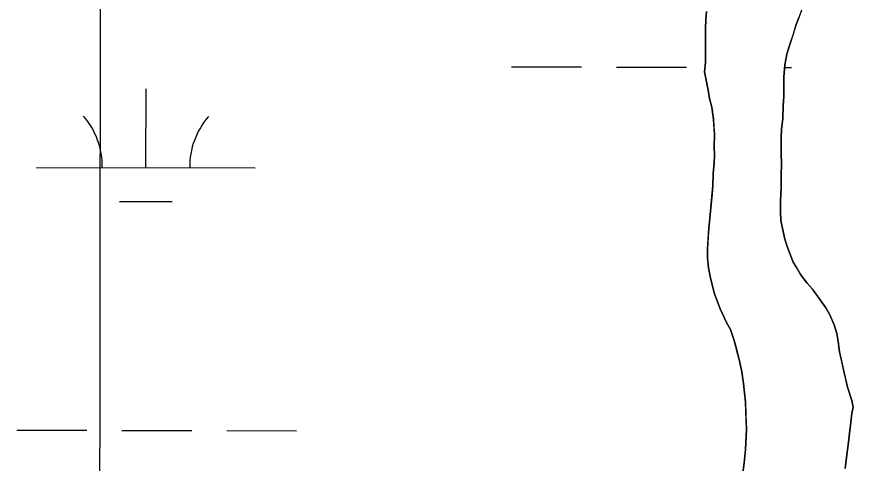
# Model space of a CAD drawing. Extents: x 3219052 to 3256913, y 800770 to 826146.
# Drawn here: x 3228444 to 3228826.6, y 823392.1 to 823596.2 of the extents above; entities that cross this region are included whole.
import ezdxf

# ---------------------------------------------------------------- set-up
doc = ezdxf.new("R2010")
doc.units = 0
for name, color, linetype in [('V-GRID-MAJR', 7, 'Continuous'), ('V-SITE-VEGE', 7, 'Continuous'), ('V-TOPO-SHOR', 7, 'Continuous'), ('V-WETL-SWMP', 7, 'Continuous')]:
    doc.layers.add(name, color=color, linetype=linetype)

msp = doc.modelspace()

# ---------------------------------------------------------------- linework, layer by layer
at = {"layer": 'V-GRID-MAJR'}
msp.add_spline([(3228457.14, 806177.393), (3228465.955, 812237.661), (3228474.772, 818299.872), (3228483.589, 824362.121), (3228483.592, 824364.024)], degree=3, dxfattribs=at)
at = {"layer": 'V-SITE-VEGE'}
for p, q in [((3228759.127, 823595.022), (3228759.512, 823598.601)), ((3228758.9450000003, 823590.444), (3228759.127, 823595.022)), ((3228801.8850000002, 823596.162), (3228800.507, 823592.576)), ((3228758.9960000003, 823575.3279999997), (3228758.9450000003, 823590.444)), ((3228800.507, 823592.576), (3228796.177, 823579.037)), ((3228796.177, 823579.037), (3228795.198, 823574.2609999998)), ((3228758.613, 823570.951), (3228758.9960000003, 823575.3279999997)), ((3228760.233, 823562.606), (3228758.613, 823570.951)), ((3228795.198, 823574.2609999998), (3228794.822, 823568.492)), ((3228794.822, 823568.492), (3228794.85, 823559.741)), ((3228760.843, 823558.827), (3228760.233, 823562.606)), ((3228794.85, 823559.741), (3228794.467, 823555.563)), ((3228761.8510000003, 823554.85), (3228760.843, 823558.827)), ((3228794.467, 823555.563), (3228794.289, 823549.595)), ((3228762.666, 823549.2880000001), (3228761.8510000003, 823554.85)), ((3228763.088, 823542.525), (3228762.666, 823549.2880000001)), ((3228794.289, 823549.595), (3228793.71, 823544.62)), ((3228793.71, 823544.62), (3228793.521, 823541.237)), ((3228762.9080000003, 823536.758), (3228763.088, 823542.525)), ((3228793.521, 823541.237), (3228793.548, 823533.68)), ((3228763.1210000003, 823532.979), (3228762.9080000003, 823536.758)), ((3228762.934, 823529.1989999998), (3228763.1210000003, 823532.979)), ((3228793.548, 823533.68), (3228793.765, 823528.906)), ((3228762.551, 823524.425), (3228762.934, 823529.1989999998)), ((3228793.765, 823528.906), (3228793.583, 823523.735)), ((3228762.3710000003, 823518.854), (3228762.551, 823524.425)), ((3228793.583, 823523.735), (3228793.6010000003, 823517.968)), ((3228761.032, 823504.131), (3228762.3710000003, 823518.854)), ((3228793.6010000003, 823517.968), (3228793.224, 823511.998)), ((3228793.224, 823511.998), (3228793.241, 823507.226)), ((3228793.241, 823507.226), (3228793.458, 823503.05)), ((3228760.45, 823499.353), (3228761.032, 823504.131)), ((3228793.458, 823503.05), (3228795.274, 823494.5040000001)), ((3228759.887, 823490.006), (3228760.45, 823499.353)), ((3228795.274, 823494.5040000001), (3228796.2800000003, 823491.127)), ((3228796.2800000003, 823491.127), (3228799.09, 823483.975)), ((3228759.899, 823486.027), (3228759.887, 823490.006)), ((3228760.313, 823481.456), (3228759.899, 823486.027)), ((3228799.09, 823483.975), (3228802.489, 823478.417)), ((3228761.325, 823476.684), (3228760.313, 823481.456)), ((3228763.139, 823469.53), (3228761.325, 823476.684)), ((3228802.489, 823478.417), (3228805.488, 823474.4500000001)), ((3228805.488, 823474.4500000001), (3228807.884, 823471.6730000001)), ((3228807.884, 823471.6730000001), (3228814.079, 823463.1429999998)), ((3228765.7460000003, 823462.7760000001), (3228763.139, 823469.53)), ((3228768.554, 823456.421), (3228765.7460000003, 823462.7760000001)), ((3228814.079, 823463.1429999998), (3228815.879, 823459.9659999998)), ((3228815.879, 823459.9659999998), (3228817.884, 823455.397)), ((3228770.3540000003, 823453.247), (3228768.554, 823456.421)), ((3228772.163, 823448.28), (3228770.3540000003, 823453.247)), ((3228817.884, 823455.397), (3228819.09, 823451.424)), ((3228774.5810000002, 823438.937), (3228772.163, 823448.28)), ((3228819.09, 823451.424), (3228819.701, 823447.846)), ((3228819.701, 823447.846), (3228820.313, 823443.074)), ((3228820.313, 823443.074), (3228822.3340000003, 823433.535)), ((3228775.593, 823433.971), (3228774.5810000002, 823438.937)), ((3228776.406, 823428.603), (3228775.593, 823433.971)), ((3228822.3340000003, 823433.535), (3228823.948, 823426.9770000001)), ((3228777.231, 823420.055), (3228776.406, 823428.603)), ((3228823.948, 823426.9770000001), (3228825.957, 823420.819)), ((3228777.6720000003, 823407.724), (3228777.231, 823420.055)), ((3228825.957, 823420.819), (3228826.566, 823417.837)), ((3228826.566, 823417.837), (3228825.98, 823414.8509999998)), ((3228825.98, 823414.8509999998), (3228825.396, 823410.872)), ((3228825.396, 823410.872), (3228824.434, 823401.7170000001)), ((3228777.305, 823398.375), (3228777.6720000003, 823407.724)), ((3228776.73, 823392.405), (3228777.305, 823398.375)), ((3228824.434, 823401.7170000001), (3228823.463, 823394.7540000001)), ((3228823.463, 823394.7540000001), (3228822.881, 823389.779)), ((3228774.403, 823374.894), (3228776.73, 823392.405))]:
    msp.add_line(p, q, dxfattribs=at)
at = {"layer": 'V-TOPO-SHOR'}
for points in [[(3228759.512, 823598.601), (3228759.127, 823595.022), (3228758.9450000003, 823590.444), (3228758.9590000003, 823585.871), (3228758.978, 823580.899), (3228758.9960000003, 823575.328), (3228758.613, 823570.951), (3228760.233, 823562.604), (3228760.843, 823558.827), (3228761.8510000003, 823554.8520000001), (3228762.666, 823549.2880000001), (3228762.877, 823545.906), (3228763.088, 823542.525), (3228762.9080000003, 823536.758), (3228763.1210000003, 823532.979), (3228762.934, 823529.199), (3228762.551, 823524.425), (3228762.3710000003, 823518.854), (3228761.988, 823515.074), (3228761.605, 823510.3), (3228761.032, 823504.131), (3228760.45, 823499.355), (3228760.2660000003, 823495.577), (3228759.887, 823490.006), (3228759.899, 823486.027), (3228760.313, 823481.456), (3228761.325, 823476.684), (3228763.139, 823469.53), (3228765.7460000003, 823462.7760000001), (3228768.554, 823456.421), (3228770.3540000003, 823453.247), (3228772.163, 823448.28), (3228772.967, 823445.1), (3228774.5810000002, 823438.939)], [(3228822.881, 823389.779), (3228823.463, 823394.7540000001), (3228824.434, 823401.7170000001), (3228825.009, 823407.29), (3228825.396, 823410.872), (3228825.98, 823414.851), (3228826.566, 823417.837), (3228825.957, 823420.819), (3228823.948, 823426.9770000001), (3228823.1410000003, 823430.354), (3228822.3340000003, 823433.535), (3228821.7260000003, 823436.517), (3228820.313, 823443.074), (3228819.701, 823447.846), (3228819.09, 823451.424), (3228817.884, 823455.397), (3228815.879, 823459.966), (3228814.079, 823463.143), (3228810.679, 823467.904), (3228807.884, 823471.6730000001), (3228805.488, 823474.4500000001), (3228802.489, 823478.417), (3228800.6890000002, 823481.394), (3228799.09, 823483.975), (3228797.484, 823487.946), (3228796.2800000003, 823491.1240000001), (3228795.274, 823494.5040000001), (3228794.2630000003, 823499.4720000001), (3228793.4560000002, 823503.05), (3228793.241, 823507.226), (3228793.224, 823512), (3228793.6010000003, 823517.968), (3228793.583, 823523.735), (3228793.765, 823528.906), (3228793.548, 823533.68), (3228793.5330000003, 823538.054), (3228793.521, 823541.237), (3228793.71, 823544.62), (3228794.289, 823549.595), (3228794.467, 823555.563), (3228794.85, 823559.741), (3228794.8340000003, 823564.912), (3228794.822, 823568.492), (3228795.198, 823574.261), (3228796.177, 823579.037), (3228797.554, 823583.4180000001), (3228799.325, 823588.794), (3228800.507, 823592.576), (3228801.8850000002, 823596.162)], [(3228774.5810000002, 823438.939), (3228775.593, 823433.971), (3228776.406, 823428.603), (3228777.231, 823420.055), (3228777.45, 823414.089), (3228777.6720000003, 823407.724), (3228777.305, 823398.375), (3228776.73, 823392.405), (3228775.953, 823386.636)]]:
    msp.add_lwpolyline(points, dxfattribs=at)
at = {"layer": 'V-WETL-SWMP'}
for p, q in [((3228759.12791001, 823595.0184885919), (3228759.51290978, 823598.5994821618)), ((3228802.8709182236, 823599.1467178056), (3228801.885918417, 823596.1597232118)), ((3228758.9439103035, 823590.442496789), (3228759.12791001, 823595.0184885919)), ((3228801.885918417, 823596.1597232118), (3228800.50591865, 823592.574729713)), ((3228758.9959112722, 823575.3265238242), (3228758.9439103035, 823590.442496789)), ((3228800.50591865, 823592.574729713), (3228796.1769195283, 823579.03475421)), ((3228796.176919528, 823579.03475421), (3228795.198919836, 823574.2577628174)), ((3228758.6139115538, 823570.9495316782), (3228758.9959112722, 823575.3265238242)), ((3228670.301955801, 823573.2869809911), (3228702.301885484, 823573.219912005)), ((3228718.3018503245, 823573.186377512), (3228750.3017800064, 823573.1193085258)), ((3228760.232912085, 823562.6015465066), (3228758.6139115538, 823570.9495316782)), ((3228795.198919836, 823574.2577628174), (3228794.8209202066, 823568.488773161)), ((3228795.118170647, 823573.0253773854), (3228798.30167453, 823573.0187050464)), ((3228794.820920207, 823568.488773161), (3228794.850920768, 823559.7377888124)), ((3228503.141012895, 823527.2072749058), (3228503.216463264, 823563.2071636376)), ((3228760.842912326, 823558.8245532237), (3228760.232912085, 823562.6015465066)), ((3228794.850920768, 823559.7377888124), (3228794.4679210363, 823555.5597963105)), ((3228761.8509125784, 823554.8505602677), (3228760.842912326, 823558.8245532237)), ((3228794.4679210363, 823555.5597963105), (3228794.288921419, 823549.5918069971)), ((3228762.6659129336, 823549.2845701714), (3228761.8509125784, 823554.8505602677)), ((3228763.0869133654, 823542.5235822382), (3228762.6659129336, 823549.2845701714)), ((3228794.288921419, 823549.5918069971), (3228793.709921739, 823544.6178159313)), ((3228793.709921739, 823544.6178159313), (3228793.521921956, 823541.2358219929)), ((3228762.9079137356, 823536.7545925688), (3228763.0869133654, 823542.5235822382)), ((3228793.521921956, 823541.2358219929), (3228793.547922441, 823533.6778355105)), ((3228763.1199139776, 823532.9765993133), (3228762.9079137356, 823536.7545925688)), ((3228762.93391422, 823529.1966060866), (3228763.1199139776, 823532.9765993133)), ((3228793.547922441, 823533.6778355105), (3228793.7639227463, 823528.9048440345)), ((3228762.551914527, 823524.4216146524), (3228762.93391422, 823529.1966060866)), ((3228793.7639227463, 823528.9048440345), (3228793.5829230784, 823523.7328532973)), ((3228453.141122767, 823527.3120701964), (3228553.1409030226, 823527.1024796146)), ((3228762.3719148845, 823518.8516246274), (3228762.551914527, 823524.4216146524)), ((3228793.5829230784, 823523.7328532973), (3228793.6019234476, 823517.9648636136)), ((3228761.030915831, 823504.1286510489), (3228762.3719148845, 823518.8516246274)), ((3228793.6019234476, 823517.9648636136), (3228793.224923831, 823511.9968743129)), ((3228491.1086983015, 823511.8014734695), (3228515.1086455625, 823511.7511717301)), ((3228793.224923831, 823511.9968743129), (3228793.240924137, 823507.2228828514)), ((3228793.240924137, 823507.2228828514), (3228793.454924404, 823503.0468903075)), ((3228760.449916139, 823499.3536596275), (3228761.030915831, 823504.1286510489)), ((3228793.454924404, 823503.0468903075), (3228795.2739249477, 823494.5009054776)), ((3228759.8859167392, 823490.0036763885), (3228760.449916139, 823499.3536596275)), ((3228795.2739249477, 823494.5009054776), (3228796.2799251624, 823491.1229114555)), ((3228796.2799251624, 823491.1229114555), (3228799.088925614, 823483.9729240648)), ((3228759.8999169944, 823486.0256835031), (3228759.8859167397, 823490.0036763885)), ((3228760.312917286, 823481.4526916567), (3228759.8999169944, 823486.0256835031)), ((3228799.088925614, 823483.9729240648), (3228802.4899259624, 823478.4149337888)), ((3228761.323917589, 823476.682700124), (3228760.312917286, 823481.4526916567)), ((3228763.138918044, 823469.5287128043), (3228761.323917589, 823476.682700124)), ((3228802.4899259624, 823478.4149337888), (3228805.48692621, 823474.4469406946)), ((3228805.48692621, 823474.4469406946), (3228807.882926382, 823471.6709455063)), ((3228807.882926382, 823471.6709455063), (3228814.077926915, 823463.1399603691)), ((3228765.746918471, 823462.7747247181), (3228763.138918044, 823469.5287128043)), ((3228768.553918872, 823456.419735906), (3228765.746918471, 823462.7747247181)), ((3228814.0779269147, 823463.1399603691), (3228815.8789271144, 823459.9639659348)), ((3228815.8789271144, 823459.9639659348), (3228817.8839274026, 823455.3959739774)), ((3228770.3549190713, 823453.2437414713), (3228768.553918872, 823456.419735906)), ((3228772.1619193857, 823448.2777502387), (3228770.3549190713, 823453.2437414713)), ((3228817.8839274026, 823455.3959739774), (3228819.0909276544, 823451.4219810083)), ((3228774.580919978, 823438.9377667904), (3228772.1619193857, 823448.2777502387)), ((3228819.0909276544, 823451.4219810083), (3228819.6999278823, 823447.8439873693)), ((3228819.6999278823, 823447.8439873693), (3228820.3129281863, 823443.0729958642)), ((3228820.3129281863, 823443.0729958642), (3228822.333928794, 823433.5330127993)), ((3228775.591920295, 823433.9687756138), (3228774.580919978, 823438.9377667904)), ((3228776.4059206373, 823428.6007851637), (3228775.591920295, 823433.9687756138)), ((3228822.333928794, 823433.5330127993), (3228823.94792921, 823426.9750244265)), ((3228777.230921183, 823420.0518004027), (3228776.4059206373, 823428.6007851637)), ((3228823.94792921, 823426.9750244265), (3228825.9579296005, 823420.8160353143)), ((3228777.6709219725, 823407.7218224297), (3228777.230921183, 823420.0518004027)), ((3228825.9579296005, 823420.8160353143), (3228826.56492979, 823417.8340406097)), ((3228826.56492979, 823417.8340406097), (3228825.9789299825, 823414.8490459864)), ((3228825.9789299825, 823414.8490459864), (3228825.3959302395, 823410.8690531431)), ((3228825.3959302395, 823410.8690531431), (3228824.432930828, 823401.7160695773)), ((3228444.045492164, 823407.2599775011), (3228476.0454218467, 823407.1929085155)), ((3228492.0453866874, 823407.1593740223), (3228524.0453163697, 823407.092305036)), ((3228540.045281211, 823407.0587705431), (3228572.045210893, 823406.991701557)), ((3228777.305922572, 823398.3718391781), (3228777.6709219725, 823407.7218224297)), ((3228776.7289229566, 823392.4028498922), (3228777.305922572, 823398.3718391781)), ((3228824.432930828, 823401.7160695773), (3228823.4619312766, 823394.7520820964)), ((3228823.4619312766, 823394.7520820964), (3228822.881931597, 823389.7770910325)), ((3228774.4029240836, 823374.8918813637), (3228776.7289229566, 823392.4028498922))]:
    msp.add_line(p, q, dxfattribs=at)
for centre, radius, start, end in [((3228447.8991932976, 823527.7978606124), 35.24628790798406, 359.1080939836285, 40.65175231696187), ((3228558.384822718, 823527.5662926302), 35.246287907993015, 139.10808960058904, 180.65174793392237)]:
    msp.add_arc(centre, radius, start, end, dxfattribs=at)

doc.saveas('drawing.dxf')
